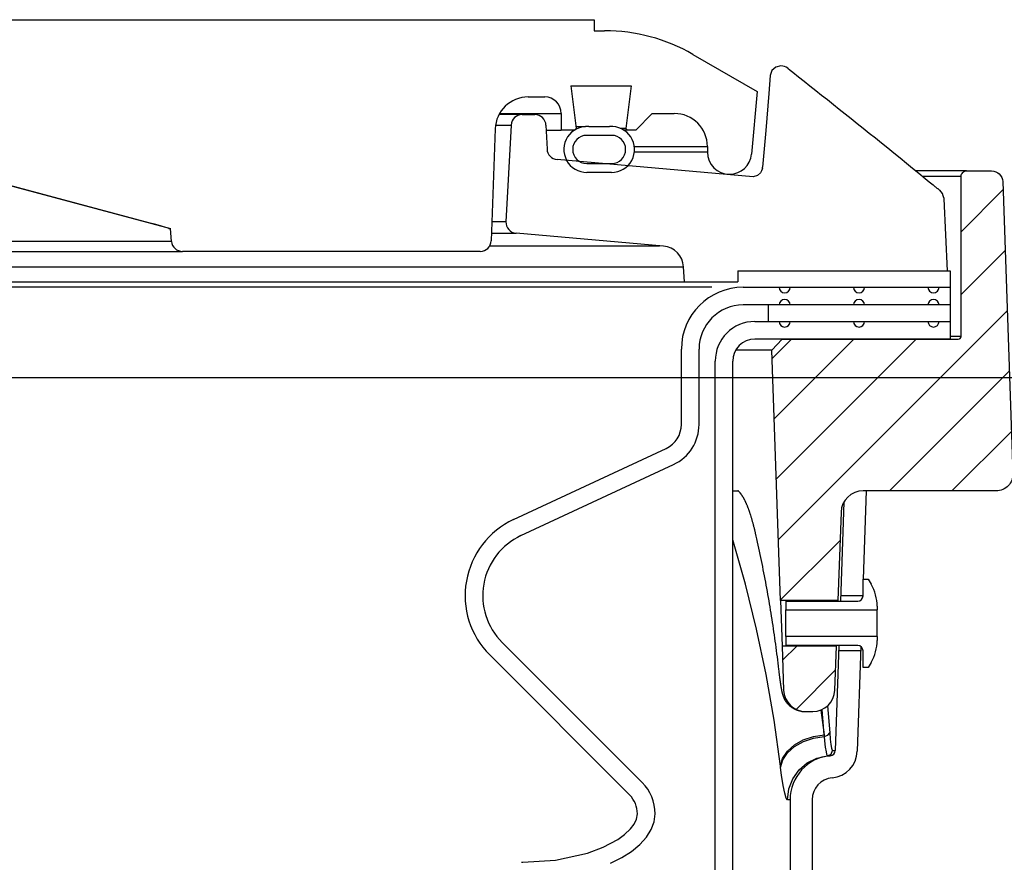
# Model space of a CAD drawing. Extents: x -169 to 7270, y -140 to 2984.
# Tile 373 of 656: x 1763.11 to 1768.69, y 981.27 to 986.04. Entities that reach past the tile are written whole.
import ezdxf

# ---------------------------------------------------------------- set-up
doc = ezdxf.new("R2010")
doc.units = 0
doc.header["$MEASUREMENT"] = 0
doc.layers.add('CONCRETE-HATCH', color=2, linetype='CONTINUOUS')
doc.layers.add('SPILL-BUCKET', color=1, linetype='CONTINUOUS')
doc.layers.add('FREEZE-LINES', color=8, linetype='CONTINUOUS', plot=False)
pattern_1 = [(45, (6480.02723, -316.10631), (-0.176776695, 0.176776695), [])]

msp = doc.modelspace()

# ---------------------------------------------------------------- hatches: boundary and pattern name
at = {"layer": 'CONCRETE-HATCH'}
h = msp.add_hatch(dxfattribs=at)
h.set_pattern_fill('AR-CONC', color=256, scale=2.67, style=0)
h.set_pattern_definition([(50, (224.257, 981.518), (19.15085, -1.67548), [2.0025, -22.0275]), (355, (224.257, 981.518), (-3.70466, 20.08353), [1.602, -17.622]), (100.4514, (225.853, 981.378), (15.4462, 18.40804), [1.70186, -18.7205]), (46.1842, (224.257, 986.858), (28.49534, -4.41936), [3.00375, -33.04125]), (96.6356, (226.632, 986.49), (24.9555, 26.00895), [2.5528, -28.08074]), (351.1842, (224.257, 986.858), (24.9555, 26.00897), [2.403, -26.433]), (21, (226.927, 985.523), (15.93742, -10.74992), [2.0025, -22.0275]), (326, (226.927, 985.523), (6.49652, 19.3615), [1.602, -17.622]), (71.4514, (228.255, 984.627), (22.43394, 8.61156), [1.70186, -18.7205]), (37.5, (224.257, 981.518), (0.324668, 8.888266), [0, -17.4084, 0, -17.889, 0, -17.68875]), (7.5, (224.257, 981.518), (7.023957, 10.53079), [0, -10.1994, 0, -17.0079, 0, -6.74175]), (327.5, (218.303, 981.518), (14.25306, -0.602215), [0, -6.675, 0, -20.826, 0, -27.6345]), (317.5, (215.633, 981.518), (15.57107, 2.6728), [0, -8.6775, 0, -13.8306, 0, -19.6245])])
h.paths.add_polyline_path([(1767.47806, 983.80117), (1772.37075, 984.45283), (1772.37075, 985.22638), (1776.31404, 984.73347), (1785.68352, 984.73347), (1785.89145, 983.95668), (1786.27734, 983.95668), (1786.32218, 983.9299), (1786.34868, 983.87999), (1786.34868, 978.29597), (1767.47806, 978.29597), (1767.47806, 980.19593)])
at = {"layer": 'SPILL-BUCKET'}
h = msp.add_hatch(dxfattribs=at)
h.set_pattern_fill('ANSI31', scale=2, style=0)
h.set_pattern_definition(pattern_1)
edge = h.paths.add_edge_path()
edge.add_line((1767.42214, 982.75407), (1767.37267, 984.17052))
edge.add_line((1767.37267, 984.17052), (1767.43088, 984.23294))
edge.add_line((1767.43088, 984.23294), (1768.42899, 984.23294))
edge.add_arc((1768.4293, 984.24824), 0.01531, 268.81278, 358.81278)
edge.add_line((1768.44461, 984.24793), (1768.44461, 985.15416))
edge.add_arc((1768.47586, 985.15416), 0.03125, 450, 540, ccw=False)
edge.add_line((1768.47586, 985.18541), (1768.61768, 985.18541))
edge.add_arc((1768.61768, 985.12291), 0.0625, 361.99998, 450, ccw=False)
edge.add_line((1768.68014, 985.12509), (1768.7379, 983.47117))
edge.add_arc((1768.6442, 983.4679), 0.09375, 270, 361.99998, ccw=False)
edge.add_line((1768.6442, 983.37415), (1767.88973, 983.37415))
edge.add_arc((1767.88977, 983.24919), 0.12496, 450.01892, 538.01888)
edge.add_line((1767.76489, 983.25351), (1767.74745, 982.75407))
edge.add_line((1767.74745, 982.75407), (1767.42214, 982.75407))
h = msp.add_hatch(dxfattribs=at)
h.set_pattern_fill('ANSI31', scale=2, style=0)
h.set_pattern_definition(pattern_1)
edge = h.paths.add_edge_path()
edge.add_line((1767.73841, 982.49525), (1767.43118, 982.49525))
edge.add_line((1767.43118, 982.49525), (1767.4399, 982.24556))
edge.add_arc((1767.56478, 982.24996), 0.12496, 182.01878, 270.01848)
edge.add_line((1767.56482, 982.125), (1767.60485, 982.125))
edge.add_arc((1767.60481, 982.24996), 0.12496, 270.01895, 358.01897)
edge.add_line((1767.72969, 982.24564), (1767.73841, 982.49525))

# ---------------------------------------------------------------- linework, layer by layer
at = {"layer": 'FREEZE-LINES', "linetype": 'Continuous'}
msp.add_line((1931.90631, 984.01471), (1465.74807, 984.01471), dxfattribs=at)
at = {"layer": 'SPILL-BUCKET', "linetype": 'Continuous'}
for p, q in [((1762.18327, 986.04108), (1766.36791, 986.04108)), ((1766.36791, 986.04108), (1766.36791, 985.97862)), ((1766.36791, 985.97862), (1766.4264, 985.97862)), ((1766.92606, 985.84474), (1767.28915, 985.63511)), ((1766.2353, 985.66634), (1766.57646, 985.66634)), ((1766.2353, 985.66634), (1766.26488, 985.42541)), ((1766.57646, 985.66634), (1766.54688, 985.42541)), ((1765.99385, 985.60388), (1766.08685, 985.60388)), ((1767.28915, 985.63511), (1767.25815, 985.28071)), ((1765.83158, 985.51019), (1766.11593, 985.51019)), ((1766.11593, 985.51019), (1766.15179, 985.51019)), ((1766.15179, 985.51019), (1766.17334, 985.51019)), ((1766.17334, 985.51019), (1766.18053, 985.51019)), ((1766.18053, 985.51019), (1766.18053, 985.41651)), ((1766.69581, 985.51019), (1766.60212, 985.41651)), ((1766.69581, 985.51019), (1766.82072, 985.51019)), ((1766.26488, 985.42541), (1766.25598, 985.41651)), ((1766.2635, 985.43649), (1766.29788, 985.43649)), ((1766.29788, 985.43649), (1766.31854, 985.43649)), ((1766.33608, 985.43606), (1766.45469, 985.43606)), ((1766.5396, 985.42541), (1766.51779, 985.42541)), ((1766.54688, 985.42541), (1766.5396, 985.42541)), ((1766.55578, 985.41651), (1766.54688, 985.42541)), ((1765.80659, 985.42305), (1765.78447, 984.78975)), ((1766.09541, 985.41651), (1766.14265, 985.41651)), ((1766.14265, 985.41651), (1766.17105, 985.41651)), ((1766.17105, 985.41651), (1766.18053, 985.41651)), ((1766.25598, 985.41651), (1766.18053, 985.41651)), ((1766.46534, 985.38653), (1766.32543, 985.38653)), ((1766.60212, 985.41651), (1766.53458, 985.41651)), ((1767.00809, 985.32282), (1767.00809, 985.29159)), ((1762.35502, 985.29159), (1763.96754, 984.85952)), ((1763.15604, 985.07595), (1762.46627, 985.26012)), ((1766.32543, 985.22664), (1766.46534, 985.22664)), ((1766.46534, 985.17667), (1766.32543, 985.17667)), ((1763.84574, 984.89151), (1763.15604, 985.07595)), ((1763.88433, 984.88112), (1763.84574, 984.89151)), ((1763.91675, 984.87225), (1763.88433, 984.88112)), ((1763.94121, 984.86537), (1763.91675, 984.87225)), ((1763.95575, 984.861), (1763.94121, 984.86537)), ((1763.95901, 984.85952), (1763.95575, 984.861)), ((1763.95898, 984.85979), (1763.95901, 984.85952)), ((1763.95901, 984.85952), (1763.9654, 984.85952)), ((1763.9654, 984.85952), (1763.96754, 984.85952)), ((1763.97393, 984.78649), (1763.96754, 984.85952)), ((1763.1604, 984.78649), (1763.02569, 984.78649)), ((1763.28602, 984.78649), (1763.1604, 984.78649)), ((1763.40213, 984.78649), (1763.28602, 984.78649)), ((1763.50836, 984.78649), (1763.40213, 984.78649)), ((1763.60436, 984.78649), (1763.50836, 984.78649)), ((1763.68982, 984.78649), (1763.60436, 984.78649)), ((1763.76445, 984.78649), (1763.68982, 984.78649)), ((1763.82802, 984.78649), (1763.76445, 984.78649)), ((1763.88032, 984.78649), (1763.82802, 984.78649)), ((1763.92117, 984.78649), (1763.88032, 984.78649)), ((1763.95045, 984.78649), (1763.92117, 984.78649)), ((1763.96805, 984.78649), (1763.95045, 984.78649)), ((1763.97393, 984.78649), (1763.96805, 984.78649)), ((1763.07153, 984.72948), (1763.20857, 984.72948)), ((1763.20857, 984.72948), (1763.33636, 984.72948)), ((1763.33636, 984.72948), (1763.45448, 984.72948)), ((1763.45448, 984.72948), (1763.56254, 984.72948)), ((1763.56254, 984.72948), (1763.6602, 984.72948)), ((1763.6602, 984.72948), (1763.74713, 984.72948)), ((1763.74713, 984.72948), (1763.82306, 984.72948)), ((1763.82306, 984.72948), (1763.88772, 984.72948)), ((1763.88772, 984.72948), (1763.94092, 984.72948)), ((1763.94092, 984.72948), (1763.98248, 984.72948)), ((1763.98248, 984.72948), (1764.01226, 984.72948)), ((1764.01226, 984.72948), (1764.03017, 984.72948)), ((1764.03017, 984.72948), (1764.03615, 984.72948)), ((1765.72205, 984.72948), (1764.03615, 984.72948))]:
    msp.add_line(p, q, dxfattribs=at)
at = {"layer": 'SPILL-BUCKET', "color": 1, "linetype": 'Continuous'}
for p, q in [((1767.39575, 985.77237), (1767.37361, 985.75301)), ((1767.42425, 985.77935), (1767.39575, 985.77237)), ((1767.46274, 985.76606), (1767.47698, 985.75492)), ((1767.36278, 985.72558), (1767.35589, 985.62313)), ((1767.37361, 985.75301), (1767.36278, 985.72558)), ((1767.47698, 985.75492), (1767.49121, 985.74378)), ((1767.49121, 985.74378), (1767.52375, 985.71823)), ((1767.52375, 985.71823), (1767.55626, 985.69266)), ((1767.55626, 985.69266), (1767.58908, 985.6668)), ((1767.58908, 985.6668), (1767.62188, 985.64091)), ((1767.35589, 985.62313), (1767.33968, 985.41442)), ((1767.62188, 985.64091), (1767.65499, 985.61471)), ((1767.65499, 985.61471), (1767.68808, 985.58849)), ((1767.68808, 985.58849), (1767.7215, 985.56194)), ((1767.7215, 985.56194), (1767.7549, 985.53538)), ((1765.95875, 985.50395), (1765.95055, 985.50395)), ((1765.95875, 985.50395), (1766.03176, 985.50395)), ((1767.7549, 985.53538), (1767.78864, 985.50848)), ((1767.78864, 985.50848), (1767.82236, 985.48156)), ((1767.82236, 985.48156), (1767.85644, 985.45429)), ((1765.89637, 985.44476), (1765.86772, 984.89796)), ((1766.09416, 985.44421), (1766.10007, 985.30884)), ((1767.85644, 985.45429), (1767.8905, 985.42699)), ((1767.8905, 985.42699), (1767.92494, 985.39934)), ((1767.33968, 985.41442), (1767.32054, 985.20585)), ((1767.92494, 985.39934), (1767.95935, 985.37166)), ((1767.95935, 985.37166), (1767.99431, 985.34349)), ((1767.99431, 985.34349), (1768.02923, 985.3153)), ((1768.02923, 985.3153), (1768.06442, 985.28684)), ((1768.06442, 985.28684), (1768.09958, 985.25835)), ((1768.09958, 985.25835), (1768.13503, 985.22958)), ((1767.26752, 985.15219), (1766.15703, 985.24934)), ((1768.13503, 985.22958), (1768.17044, 985.20079)), ((1767.29152, 985.15909), (1767.26762, 985.15222)), ((1767.30922, 985.17472), (1767.29152, 985.15909)), ((1767.31528, 985.18479), (1767.30922, 985.17472)), ((1767.31889, 985.19502), (1767.31528, 985.18479)), ((1767.31998, 985.20044), (1767.31889, 985.19502)), ((1768.17044, 985.20079), (1768.20615, 985.17171)), ((1768.20615, 985.17171), (1768.24182, 985.14261)), ((1768.24182, 985.14261), (1768.26447, 985.12409)), ((1768.26447, 985.12409), (1768.28711, 985.10555)), ((1768.28711, 985.10555), (1768.28821, 985.10465)), ((1768.28821, 985.10465), (1768.28931, 985.10375)), ((1768.28931, 985.10375), (1768.29179, 985.10172)), ((1768.29179, 985.10172), (1768.29425, 985.09971)), ((1768.29425, 985.09971), (1768.29666, 985.09774)), ((1768.29666, 985.09774), (1768.29904, 985.0958)), ((1768.29904, 985.0958), (1768.30137, 985.0939)), ((1768.30137, 985.0939), (1768.30368, 985.09201)), ((1768.30368, 985.09201), (1768.30594, 985.09018)), ((1768.30594, 985.09018), (1768.30817, 985.08836)), ((1768.30817, 985.08836), (1768.31035, 985.08659)), ((1768.31035, 985.08659), (1768.31252, 985.08483)), ((1768.31252, 985.08483), (1768.31459, 985.08315)), ((1768.31459, 985.08315), (1768.31665, 985.08148)), ((1768.31665, 985.08148), (1768.31861, 985.07989)), ((1768.31861, 985.07989), (1768.32055, 985.07832)), ((1768.32055, 985.07832), (1768.322, 985.07715)), ((1768.322, 985.07715), (1768.32343, 985.07599)), ((1768.34644, 985.03256), (1768.34651, 985.03164)), ((1768.34651, 985.03164), (1768.34659, 985.03075)), ((1768.34659, 985.03075), (1768.3467, 985.02947)), ((1768.3467, 985.02947), (1768.3468, 985.02823)), ((1768.3468, 985.02823), (1768.34688, 985.02732)), ((1768.34688, 985.02732), (1768.36654, 984.62017)), ((1766.75939, 984.75944), (1765.92465, 984.83247)), ((1766.87764, 984.55771), (1766.87325, 984.64154)), ((1767.17985, 984.62017), (1767.17985, 984.55771)), ((1767.17985, 984.62017), (1768.38218, 984.62017)), ((1768.38218, 984.62017), (1768.38218, 984.23294)), ((1766.87764, 984.55771), (1767.17985, 984.55771)), ((1767.21063, 984.52649), (1768.38215, 984.52649)), ((1768.38215, 984.42655), (1767.21063, 984.42655)), ((1767.27728, 984.33287), (1768.38218, 984.33287)), ((1768.38218, 984.23294), (1767.27728, 984.23294)), ((1766.86087, 983.74985), (1766.86087, 984.17672)), ((1766.9608, 983.74985), (1766.9608, 984.17672)), ((1767.05244, 969.91046), (1767.05244, 984.10802)), ((1767.15237, 969.91046), (1767.15237, 984.10802)), ((1765.91041, 983.21154), (1766.77468, 983.61456)), ((1765.95264, 983.12097), (1766.81691, 983.52399)), ((1767.90798, 983.37415), (1767.89054, 982.87449)), ((1767.78076, 983.31031), (1767.7612, 982.74997)), ((1767.88937, 982.77995), (1767.88937, 982.87449)), ((1767.88937, 982.87449), (1767.91935, 982.87449)), ((1767.91935, 982.87449), (1767.93584, 982.84592)), ((1767.45217, 982.74997), (1767.45217, 982.70011)), ((1767.45217, 982.74997), (1767.85939, 982.74997)), ((1767.7472, 982.74936), (1767.74729, 982.75112)), ((1767.74729, 982.75112), (1767.74736, 982.75237)), ((1767.76227, 982.78068), (1767.76227, 982.7808)), ((1767.45217, 982.69437), (1767.45217, 982.70011)), ((1767.45217, 982.70011), (1767.96931, 982.70011)), ((1767.45217, 982.67801), (1767.45217, 982.69437)), ((1767.96931, 982.721), (1767.96931, 982.70011)), ((1767.96931, 982.69437), (1767.96931, 982.70011)), ((1767.96931, 982.67801), (1767.96931, 982.69437)), ((1767.45217, 982.65353), (1767.45217, 982.67801)), ((1767.45217, 982.62466), (1767.45217, 982.65353)), ((1767.96931, 982.65353), (1767.96931, 982.67801)), ((1767.96931, 982.62466), (1767.96931, 982.65353)), ((1767.45217, 982.59579), (1767.45217, 982.62466)), ((1767.45217, 982.57131), (1767.45217, 982.59579)), ((1767.96931, 982.59579), (1767.96931, 982.62466)), ((1767.96931, 982.57131), (1767.96931, 982.59579)), ((1767.45217, 982.55495), (1767.45217, 982.57131)), ((1767.45217, 982.54921), (1767.45217, 982.55495)), ((1767.96931, 982.54921), (1767.45217, 982.54921)), ((1767.45217, 982.54921), (1767.45217, 982.49935)), ((1767.96931, 982.55495), (1767.96931, 982.57131)), ((1767.96931, 982.54921), (1767.96931, 982.55495)), ((1767.96931, 982.54921), (1767.96931, 982.52831)), ((1766.63885, 981.72354), (1765.84603, 982.51635)), ((1767.85939, 982.49935), (1767.45217, 982.49935)), ((1767.75244, 982.49935), (1767.73169, 981.90506)), ((1767.73844, 982.49686), (1767.73847, 982.49861)), ((1767.73847, 982.49861), (1767.73849, 982.49974)), ((1767.87723, 982.49346), (1767.85653, 981.9007)), ((1766.56819, 981.65287), (1765.77537, 982.44569)), ((1767.88937, 982.37483), (1767.88937, 982.46937)), ((1767.91935, 982.37483), (1767.88937, 982.37483)), ((1767.93584, 982.4034), (1767.91935, 982.37483)), ((1767.47652, 981.62629), (1767.47652, 980.7736)), ((1767.60144, 981.62629), (1767.60144, 980.7736)), ((1766.60669, 981.51575), (1766.61209, 981.54688)), ((1766.70656, 981.50171), (1766.71202, 981.54688)), ((1766.57339, 981.46181), (1766.59269, 981.48721)), ((1766.59269, 981.48721), (1766.60669, 981.51575)), ((1766.69024, 981.4572), (1766.70656, 981.50171)), ((1766.50153, 981.40179), (1766.53954, 981.42934)), ((1766.53954, 981.42934), (1766.57339, 981.46181)), ((1766.62617, 981.37273), (1766.66332, 981.41399)), ((1766.66332, 981.41399), (1766.69024, 981.4572)), ((1766.32983, 981.32444), (1766.41818, 981.35725)), ((1766.41818, 981.35725), (1766.50153, 981.40179)), ((1766.57935, 981.334), (1766.62617, 981.37273)), ((1766.14864, 981.28432), (1766.32983, 981.32444)), ((1766.52353, 981.29838), (1766.57935, 981.334)), ((1765.95652, 981.27207), (1765.96253, 981.27207)), ((1765.96253, 981.27207), (1766.14864, 981.28432)), ((1766.45954, 981.26638), (1766.52353, 981.29838))]:
    msp.add_line(p, q, dxfattribs=at)
at = {"layer": 'SPILL-BUCKET', "color": 7, "linetype": 'Continuous'}
for p, q in [((1765.95875, 985.50395), (1765.82812, 985.50395)), ((1765.80871, 985.44476), (1765.89637, 985.44476)), ((1766.59431, 985.32282), (1767.00809, 985.32282)), ((1767.00809, 985.29159), (1766.59431, 985.29159)), ((1765.86772, 984.89796), (1765.78824, 984.89796)), ((1765.78595, 984.83247), (1765.92465, 984.83247)), ((1766.7376, 984.75944), (1765.77511, 984.75944)), ((1755.67504, 984.64154), (1766.87325, 984.64154)), ((1755.67713, 984.55771), (1766.87764, 984.55771)), ((1767.03358, 984.52649), (1755.67744, 984.52649)), ((1767.35161, 984.42655), (1767.35161, 984.33287)), ((1767.15235, 983.37415), (1767.16755, 983.37415)), ((1767.15246, 983.37415), (1767.18273, 983.37415)), ((1767.16755, 983.37415), (1767.18244, 983.37415)), ((1767.18093, 983.37514), (1767.18091, 983.37515)), ((1767.18099, 983.3751), (1767.18093, 983.37514)), ((1767.18109, 983.37505), (1767.18099, 983.3751)), ((1767.18121, 983.37498), (1767.18109, 983.37505)), ((1767.18133, 983.3749), (1767.18121, 983.37498)), ((1767.18148, 983.37482), (1767.18133, 983.3749)), ((1767.18165, 983.3747), (1767.18148, 983.37482)), ((1767.18185, 983.37457), (1767.18165, 983.3747)), ((1767.18213, 983.37438), (1767.18185, 983.37457)), ((1767.18244, 983.37416), (1767.18213, 983.37438)), ((1767.18278, 983.37391), (1767.18244, 983.37416)), ((1767.18314, 983.37363), (1767.18278, 983.37391)), ((1767.18353, 983.37333), (1767.18314, 983.37363)), ((1767.18394, 983.373), (1767.18353, 983.37333)), ((1767.18438, 983.37264), (1767.18394, 983.373)), ((1767.18484, 983.37224), (1767.18438, 983.37264)), ((1767.18533, 983.37182), (1767.18484, 983.37224)), ((1767.18584, 983.37136), (1767.18533, 983.37182)), ((1767.18637, 983.37087), (1767.18584, 983.37136)), ((1767.18693, 983.37035), (1767.18637, 983.37087)), ((1767.18751, 983.36979), (1767.18693, 983.37035)), ((1767.18811, 983.3692), (1767.18751, 983.36979)), ((1767.18873, 983.36857), (1767.18811, 983.3692)), ((1767.18937, 983.3679), (1767.18873, 983.36857)), ((1767.19003, 983.3672), (1767.18937, 983.3679)), ((1767.19071, 983.36646), (1767.19003, 983.3672)), ((1767.19141, 983.36569), (1767.19071, 983.36646)), ((1767.19213, 983.36487), (1767.19141, 983.36569)), ((1767.19286, 983.36402), (1767.19213, 983.36487)), ((1767.19362, 983.36313), (1767.19286, 983.36402)), ((1767.19439, 983.3622), (1767.19362, 983.36313)), ((1767.19518, 983.36122), (1767.19439, 983.3622)), ((1767.19598, 983.36021), (1767.19518, 983.36122)), ((1767.1968, 983.35916), (1767.19598, 983.36021)), ((1767.19764, 983.35806), (1767.1968, 983.35916)), ((1767.19849, 983.35692), (1767.19764, 983.35806)), ((1767.19936, 983.35574), (1767.19849, 983.35692)), ((1767.20024, 983.35452), (1767.19936, 983.35574)), ((1767.20112, 983.35327), (1767.20024, 983.35452)), ((1767.20202, 983.35198), (1767.20112, 983.35327)), ((1767.20292, 983.35066), (1767.20202, 983.35198)), ((1767.20383, 983.3493), (1767.20292, 983.35066)), ((1767.20476, 983.34788), (1767.20383, 983.3493)), ((1767.2057, 983.34642), (1767.20476, 983.34788)), ((1767.20667, 983.3449), (1767.2057, 983.34642)), ((1767.20765, 983.34333), (1767.20667, 983.3449)), ((1767.20864, 983.3417), (1767.20765, 983.34333)), ((1767.20964, 983.34004), (1767.20864, 983.3417)), ((1767.21066, 983.33831), (1767.20964, 983.34004)), ((1767.21169, 983.33654), (1767.21066, 983.33831)), ((1767.21273, 983.33472), (1767.21169, 983.33654)), ((1767.21378, 983.33285), (1767.21273, 983.33472)), ((1767.21484, 983.33093), (1767.21378, 983.33285)), ((1767.2159, 983.32897), (1767.21484, 983.33093)), ((1767.21693, 983.32705), (1767.2159, 983.32897)), ((1767.21795, 983.32508), (1767.21693, 983.32705)), ((1767.21903, 983.323), (1767.21795, 983.32508)), ((1767.22011, 983.32088), (1767.21903, 983.323)), ((1767.22119, 983.3187), (1767.22011, 983.32088)), ((1767.22228, 983.31649), (1767.22119, 983.3187)), ((1767.22337, 983.31423), (1767.22228, 983.31649)), ((1767.22446, 983.31193), (1767.22337, 983.31423)), ((1767.22556, 983.30958), (1767.22446, 983.31193)), ((1767.22666, 983.30719), (1767.22556, 983.30958)), ((1767.22777, 983.30476), (1767.22666, 983.30719)), ((1767.22887, 983.30228), (1767.22777, 983.30476)), ((1767.22998, 983.29975), (1767.22887, 983.30228)), ((1767.23109, 983.29719), (1767.22998, 983.29975)), ((1767.23221, 983.29458), (1767.23109, 983.29719)), ((1767.23332, 983.29192), (1767.23221, 983.29458)), ((1767.23443, 983.28924), (1767.23332, 983.29192)), ((1767.23553, 983.28652), (1767.23443, 983.28924)), ((1767.23667, 983.28369), (1767.23553, 983.28652)), ((1767.2378, 983.28082), (1767.23667, 983.28369)), ((1767.23894, 983.2779), (1767.2378, 983.28082)), ((1767.24007, 983.27495), (1767.23894, 983.2779)), ((1767.2412, 983.27195), (1767.24007, 983.27495)), ((1767.24233, 983.26891), (1767.2412, 983.27195)), ((1767.24346, 983.26583), (1767.24233, 983.26891)), ((1767.24459, 983.26271), (1767.24346, 983.26583)), ((1767.24571, 983.25955), (1767.24459, 983.26271)), ((1767.24683, 983.25635), (1767.24571, 983.25955)), ((1767.24795, 983.2531), (1767.24683, 983.25635)), ((1767.24907, 983.24982), (1767.24795, 983.2531)), ((1767.25019, 983.24649), (1767.24907, 983.24982)), ((1767.2513, 983.24312), (1767.25019, 983.24649)), ((1767.25241, 983.23971), (1767.2513, 983.24312)), ((1767.25352, 983.23626), (1767.25241, 983.23971)), ((1767.25573, 983.22924), (1767.25352, 983.23626)), ((1767.25684, 983.22566), (1767.25573, 983.22924)), ((1767.25793, 983.22205), (1767.25684, 983.22566)), ((1767.25903, 983.21838), (1767.25793, 983.22205)), ((1767.26012, 983.21469), (1767.25903, 983.21838)), ((1767.26121, 983.21094), (1767.26012, 983.21469)), ((1767.2623, 983.20716), (1767.26121, 983.21094)), ((1767.26338, 983.20333), (1767.2623, 983.20716)), ((1767.26446, 983.19946), (1767.26338, 983.20333)), ((1767.26554, 983.19555), (1767.26446, 983.19946)), ((1767.26662, 983.1916), (1767.26554, 983.19555)), ((1767.26769, 983.1876), (1767.26662, 983.1916)), ((1767.26876, 983.18357), (1767.26769, 983.1876)), ((1767.26983, 983.17945), (1767.26876, 983.18357)), ((1767.2709, 983.17529), (1767.26983, 983.17945)), ((1767.27194, 983.1712), (1767.2709, 983.17529)), ((1767.27298, 983.16707), (1767.27194, 983.1712)), ((1767.27402, 983.16286), (1767.27298, 983.16707)), ((1767.27505, 983.15861), (1767.27402, 983.16286)), ((1767.27609, 983.1543), (1767.27505, 983.15861)), ((1767.27713, 983.14994), (1767.27609, 983.1543)), ((1767.27808, 983.14587), (1767.27713, 983.14994)), ((1767.27903, 983.14176), (1767.27808, 983.14587)), ((1767.27983, 983.13829), (1767.27903, 983.14176)), ((1767.2238, 982.84603), (1767.15238, 983.09803)), ((1767.28063, 983.13482), (1767.27983, 983.13829)), ((1767.28437, 983.1184), (1767.28063, 983.13482)), ((1767.28807, 983.10197), (1767.28437, 983.1184)), ((1767.29194, 983.08461), (1767.28807, 983.10197)), ((1767.29576, 983.06725), (1767.29194, 983.08461)), ((1767.29954, 983.04986), (1767.29576, 983.06725)), ((1767.30328, 983.03248), (1767.29954, 983.04986)), ((1767.30698, 983.01507), (1767.30328, 983.03248)), ((1767.31063, 982.99766), (1767.30698, 983.01507)), ((1767.31424, 982.98023), (1767.31063, 982.99766)), ((1767.3178, 982.96279), (1767.31424, 982.98023)), ((1767.32132, 982.94534), (1767.3178, 982.96279)), ((1767.3248, 982.92788), (1767.32132, 982.94534)), ((1767.32824, 982.91041), (1767.3248, 982.92788)), ((1767.33163, 982.89293), (1767.32824, 982.91041)), ((1767.33498, 982.87544), (1767.33163, 982.89293)), ((1767.33828, 982.85794), (1767.33498, 982.87544)), ((1767.28649, 982.59155), (1767.2238, 982.84603)), ((1767.34155, 982.84042), (1767.33828, 982.85794)), ((1767.34476, 982.8229), (1767.34155, 982.84042)), ((1767.34794, 982.80536), (1767.34476, 982.8229)), ((1767.35107, 982.78783), (1767.34794, 982.80536)), ((1767.35415, 982.77027), (1767.35107, 982.78783)), ((1767.3572, 982.75271), (1767.35415, 982.77027)), ((1767.3602, 982.73514), (1767.3572, 982.75271)), ((1767.36315, 982.71756), (1767.3602, 982.73514)), ((1767.36606, 982.69996), (1767.36315, 982.71756)), ((1767.36893, 982.68237), (1767.36606, 982.69996)), ((1767.37175, 982.66476), (1767.36893, 982.68237)), ((1767.37453, 982.64714), (1767.37175, 982.66476)), ((1767.37727, 982.62951), (1767.37453, 982.64714)), ((1767.34035, 982.33492), (1767.28649, 982.59155)), ((1767.37996, 982.61188), (1767.37727, 982.62951)), ((1767.38261, 982.59424), (1767.37996, 982.61188)), ((1767.38521, 982.57659), (1767.38261, 982.59424)), ((1767.38777, 982.55893), (1767.38521, 982.57659)), ((1767.39028, 982.54126), (1767.38777, 982.55893)), ((1767.39275, 982.52359), (1767.39028, 982.54126)), ((1767.39518, 982.50591), (1767.39275, 982.52359)), ((1767.39756, 982.48821), (1767.39518, 982.50591)), ((1767.3999, 982.47052), (1767.39756, 982.48821)), ((1767.40219, 982.45281), (1767.3999, 982.47052)), ((1767.40444, 982.4351), (1767.40219, 982.45281)), ((1767.40665, 982.41738), (1767.40444, 982.4351)), ((1767.40881, 982.39966), (1767.40665, 982.41738)), ((1767.41093, 982.38192), (1767.40881, 982.39966)), ((1767.413, 982.36419), (1767.41093, 982.38192)), ((1767.41406, 982.35493), (1767.413, 982.36419)), ((1767.38534, 982.07645), (1767.34035, 982.33492)), ((1767.41511, 982.34567), (1767.41406, 982.35493)), ((1767.41514, 982.34538), (1767.41511, 982.34568)), ((1767.41518, 982.34508), (1767.41514, 982.34538)), ((1767.41552, 982.34201), (1767.41518, 982.34508)), ((1767.41587, 982.339), (1767.41552, 982.34201)), ((1767.41623, 982.33594), (1767.41587, 982.339)), ((1767.41659, 982.3329), (1767.41623, 982.33594)), ((1767.41694, 982.32991), (1767.41659, 982.3329)), ((1767.4173, 982.32694), (1767.41694, 982.32991)), ((1767.41766, 982.32401), (1767.4173, 982.32694)), ((1767.41802, 982.32111), (1767.41766, 982.32401)), ((1767.41838, 982.31824), (1767.41802, 982.32111)), ((1767.41874, 982.3154), (1767.41838, 982.31824)), ((1767.4191, 982.31259), (1767.41874, 982.3154)), ((1767.41946, 982.30982), (1767.4191, 982.31259)), ((1767.41982, 982.30706), (1767.41946, 982.30982)), ((1767.42018, 982.30435), (1767.41982, 982.30706)), ((1767.42054, 982.30165), (1767.42018, 982.30435)), ((1767.4209, 982.29899), (1767.42054, 982.30165)), ((1767.42127, 982.29635), (1767.4209, 982.29899)), ((1767.42163, 982.29375), (1767.42127, 982.29635)), ((1767.422, 982.29117), (1767.42163, 982.29375)), ((1767.42237, 982.28863), (1767.422, 982.29117)), ((1767.42274, 982.28608), (1767.42237, 982.28863)), ((1767.42311, 982.28357), (1767.42274, 982.28608)), ((1767.42349, 982.28105), (1767.42311, 982.28357)), ((1767.42387, 982.27856), (1767.42349, 982.28105)), ((1767.42426, 982.27606), (1767.42387, 982.27856)), ((1767.42464, 982.27359), (1767.42426, 982.27606)), ((1767.42504, 982.27109), (1767.42464, 982.27359)), ((1767.42544, 982.26863), (1767.42504, 982.27109)), ((1767.42586, 982.26611), (1767.42544, 982.26863)), ((1767.42628, 982.26363), (1767.42586, 982.26611)), ((1767.42669, 982.26121), (1767.42628, 982.26363)), ((1767.42711, 982.25883), (1767.42669, 982.26121)), ((1767.42751, 982.25659), (1767.42711, 982.25883)), ((1767.42792, 982.25439), (1767.42751, 982.25659)), ((1767.42837, 982.25197), (1767.42792, 982.25439)), ((1767.42882, 982.24959), (1767.42837, 982.25197)), ((1767.42932, 982.24704), (1767.42882, 982.24959)), ((1767.42983, 982.24451), (1767.42932, 982.24704)), ((1767.43047, 982.24149), (1767.42983, 982.24451)), ((1767.43112, 982.2385), (1767.43047, 982.24149)), ((1767.43167, 982.23605), (1767.43112, 982.2385)), ((1767.43224, 982.2336), (1767.43167, 982.23605)), ((1767.43272, 982.23164), (1767.43224, 982.2336)), ((1767.43321, 982.22966), (1767.43272, 982.23164)), ((1767.4336, 982.22816), (1767.43321, 982.22966)), ((1767.434, 982.22665), (1767.4336, 982.22816)), ((1767.43439, 982.2252), (1767.434, 982.22665)), ((1767.4348, 982.22371), (1767.43439, 982.2252)), ((1767.43519, 982.22237), (1767.4348, 982.22371)), ((1767.43559, 982.221), (1767.43519, 982.22237)), ((1767.43597, 982.21974), (1767.43559, 982.221)), ((1767.43637, 982.21845), (1767.43597, 982.21974)), ((1767.43675, 982.21725), (1767.43637, 982.21845)), ((1767.43715, 982.21601), (1767.43675, 982.21725)), ((1767.43754, 982.21484), (1767.43715, 982.21601)), ((1767.43795, 982.21365), (1767.43754, 982.21484)), ((1767.43835, 982.2125), (1767.43795, 982.21365)), ((1767.43878, 982.21133), (1767.43835, 982.2125)), ((1767.43919, 982.21019), (1767.43878, 982.21133)), ((1767.43963, 982.20903), (1767.43919, 982.21019)), ((1767.44007, 982.20789), (1767.43963, 982.20903)), ((1767.44053, 982.20673), (1767.44007, 982.20789)), ((1767.44099, 982.20559), (1767.44053, 982.20673)), ((1767.44147, 982.20442), (1767.44099, 982.20559)), ((1767.44196, 982.20327), (1767.44147, 982.20442)), ((1767.44247, 982.20209), (1767.44196, 982.20327)), ((1767.443, 982.20091), (1767.44247, 982.20209)), ((1767.44354, 982.19972), (1767.443, 982.20091)), ((1767.4441, 982.19852), (1767.44354, 982.19972)), ((1767.44469, 982.1973), (1767.4441, 982.19852)), ((1767.44529, 982.19607), (1767.44469, 982.1973)), ((1767.44592, 982.19482), (1767.44529, 982.19607)), ((1767.44657, 982.19357), (1767.44592, 982.19482)), ((1767.44725, 982.19229), (1767.44657, 982.19357)), ((1767.44795, 982.191), (1767.44725, 982.19229)), ((1767.44868, 982.1897), (1767.44795, 982.191)), ((1767.44944, 982.18836), (1767.44868, 982.1897)), ((1767.45023, 982.18703), (1767.44944, 982.18836)), ((1767.45106, 982.18566), (1767.45023, 982.18703)), ((1767.45191, 982.18429), (1767.45106, 982.18566)), ((1767.45281, 982.18289), (1767.45191, 982.18429)), ((1767.45373, 982.18149), (1767.45281, 982.18289)), ((1767.4547, 982.18006), (1767.45373, 982.18149)), ((1767.45569, 982.17863), (1767.4547, 982.18006)), ((1767.45674, 982.17717), (1767.45569, 982.17863)), ((1767.45781, 982.17572), (1767.45674, 982.17717)), ((1767.45894, 982.17424), (1767.45781, 982.17572)), ((1767.46009, 982.17277), (1767.45894, 982.17424)), ((1767.4613, 982.17128), (1767.46009, 982.17277)), ((1767.46253, 982.1698), (1767.4613, 982.17128)), ((1767.46381, 982.1683), (1767.46253, 982.1698)), ((1767.46513, 982.16682), (1767.46381, 982.1683)), ((1767.46649, 982.16533), (1767.46513, 982.16682)), ((1767.46788, 982.16386), (1767.46649, 982.16533)), ((1767.46932, 982.16238), (1767.46788, 982.16386)), ((1767.47079, 982.16092), (1767.46932, 982.16238)), ((1767.4723, 982.15947), (1767.47079, 982.16092)), ((1767.47384, 982.15803), (1767.4723, 982.15947)), ((1767.47542, 982.15661), (1767.47384, 982.15803)), ((1767.47704, 982.15521), (1767.47542, 982.15661)), ((1767.47869, 982.15382), (1767.47704, 982.15521)), ((1767.48037, 982.15246), (1767.47869, 982.15382)), ((1767.48208, 982.15112), (1767.48037, 982.15246)), ((1767.48383, 982.1498), (1767.48208, 982.15112)), ((1767.48562, 982.14849), (1767.48383, 982.1498)), ((1767.48745, 982.14721), (1767.48562, 982.14849)), ((1767.48929, 982.14597), (1767.48745, 982.14721)), ((1767.49116, 982.14475), (1767.48929, 982.14597)), ((1767.49305, 982.14356), (1767.49116, 982.14475)), ((1767.49497, 982.14241), (1767.49305, 982.14356)), ((1767.49692, 982.14129), (1767.49497, 982.14241)), ((1767.49889, 982.14019), (1767.49692, 982.14129)), ((1767.50089, 982.13913), (1767.49889, 982.14019)), ((1767.50291, 982.13811), (1767.50089, 982.13913)), ((1767.50496, 982.13712), (1767.50291, 982.13811)), ((1767.50702, 982.13616), (1767.50496, 982.13712)), ((1767.50911, 982.13524), (1767.50702, 982.13616)), ((1767.66927, 981.99315), (1767.65876, 982.13723)), ((1767.68897, 982.15832), (1767.70086, 982.00568)), ((1767.51121, 982.13436), (1767.50911, 982.13524)), ((1767.51334, 982.13351), (1767.51121, 982.13436)), ((1767.51549, 982.1327), (1767.51334, 982.13351)), ((1767.51766, 982.13192), (1767.51549, 982.1327)), ((1767.51984, 982.13119), (1767.51766, 982.13192)), ((1767.52204, 982.1305), (1767.51984, 982.13119)), ((1767.52426, 982.12984), (1767.52204, 982.1305)), ((1767.52649, 982.12922), (1767.52426, 982.12984)), ((1767.52874, 982.12865), (1767.52649, 982.12922)), ((1767.531, 982.12811), (1767.52874, 982.12865)), ((1767.53327, 982.12762), (1767.531, 982.12811)), ((1767.53691, 982.12692), (1767.53327, 982.12762)), ((1767.55878, 982.125), (1767.56324, 982.125)), ((1767.65029, 982.13357), (1767.66927, 981.99315)), ((1767.42138, 981.81649), (1767.38534, 982.07645)), ((1767.55122, 981.96461), (1767.60839, 981.98397)), ((1767.55193, 981.95609), (1767.60903, 981.97547)), ((1767.60839, 981.98397), (1767.66927, 981.99315)), ((1767.60903, 981.97547), (1767.66985, 981.98469)), ((1767.66927, 981.99315), (1767.66985, 981.98469)), ((1767.66985, 981.98469), (1767.69083, 981.99111)), ((1767.66985, 981.98469), (1767.67192, 981.95943)), ((1767.69083, 981.99111), (1767.70086, 982.00568)), ((1767.70086, 982.00568), (1767.70368, 981.96877)), ((1767.70368, 981.96877), (1767.70707, 981.93892)), ((1767.46142, 981.90062), (1767.50121, 981.93625)), ((1767.4623, 981.89212), (1767.50201, 981.92774)), ((1767.50121, 981.93625), (1767.55122, 981.96461)), ((1767.50201, 981.92774), (1767.55193, 981.95609)), ((1767.67192, 981.95943), (1767.67575, 981.92417)), ((1767.67575, 981.92417), (1767.68, 981.89732)), ((1767.70707, 981.93892), (1767.71066, 981.91857)), ((1767.71066, 981.91857), (1767.71446, 981.90715)), ((1767.42138, 981.81649), (1767.43426, 981.85987)), ((1767.43426, 981.85987), (1767.46142, 981.90062)), ((1767.43521, 981.8514), (1767.4623, 981.89212)), ((1767.57388, 981.83456), (1767.62875, 981.86193)), ((1767.62875, 981.86193), (1767.68862, 981.87506)), ((1767.68, 981.89732), (1767.68347, 981.88323)), ((1767.68347, 981.88323), (1767.68694, 981.87596)), ((1767.68694, 981.87596), (1767.68862, 981.87506)), ((1767.68862, 981.87506), (1767.70841, 981.88471)), ((1767.68862, 981.87506), (1767.69967, 981.87506)), ((1767.69967, 981.87506), (1767.70336, 981.87506)), ((1767.70841, 981.88471), (1767.7169, 981.90506)), ((1767.71446, 981.90715), (1767.71568, 981.90559)), ((1767.71568, 981.90559), (1767.7169, 981.90506)), ((1767.7169, 981.90506), (1767.72799, 981.90506)), ((1767.72799, 981.90506), (1767.73169, 981.90506)), ((1767.42239, 981.80804), (1767.42138, 981.81649)), ((1767.42239, 981.80804), (1767.43521, 981.8514)), ((1767.42782, 981.76608), (1767.42239, 981.80804)), ((1767.52733, 981.79462), (1767.57388, 981.83456)), ((1767.43729, 981.70622), (1767.42782, 981.76608)), ((1767.49192, 981.7445), (1767.52733, 981.79462)), ((1767.44631, 981.66311), (1767.43729, 981.70622)), ((1767.46977, 981.68723), (1767.49192, 981.7445)), ((1767.45499, 981.63534), (1767.44631, 981.66311)), ((1767.4622, 981.62629), (1767.45499, 981.63534)), ((1767.46224, 981.62629), (1767.46977, 981.68723)), ((1767.46224, 981.62629), (1767.4622, 981.62629)), ((1767.47295, 981.62629), (1767.46224, 981.62629)), ((1767.47652, 981.62629), (1767.47295, 981.62629))]:
    msp.add_line(p, q, dxfattribs=at)
at = {"layer": 'SPILL-BUCKET', "color": 1}
msp.add_line((1767.31998, 985.20044), (1767.32054, 985.20585), dxfattribs=at)
at = {"layer": 'SPILL-BUCKET', "color": 7}
for p, q in [((1768.47586, 985.18541), (1768.18933, 985.18541)), ((1768.44461, 985.15416), (1768.22766, 985.15416)), ((1768.44461, 984.24793), (1768.38218, 984.24793)), ((1767.37267, 984.17052), (1767.16913, 984.17052)), ((1767.88937, 982.7808), (1767.76227, 982.7808)), ((1767.87636, 982.46852), (1767.75137, 982.46852))]:
    msp.add_line(p, q, dxfattribs=at)
at = {"layer": 'SPILL-BUCKET', "color": 2, "linetype": 'Continuous'}
msp.add_line((1767.42214, 982.75407), (1767.43118, 982.49525), dxfattribs=at)
for points in [[(1767.42214, 982.75407), (1767.37267, 984.17052), (1767.43088, 984.23294), (1768.42899, 984.23294, 0.4142136), (1768.44461, 984.24793), (1768.44461, 985.15416, -0.4142136), (1768.47586, 985.18541), (1768.61768, 985.18541, -0.4040263), (1768.68014, 985.12509), (1768.7379, 983.47117, -0.4244747), (1768.6442, 983.37415), (1767.88973, 983.37415, 0.404026), (1767.76489, 983.25351), (1767.74745, 982.75407), (1767.42214, 982.75407)], [(1767.73841, 982.49525), (1767.43118, 982.49525), (1767.4399, 982.24556, 0.4040247), (1767.56482, 982.125), (1767.60485, 982.125, 0.4040263), (1767.72969, 982.24564), (1767.73841, 982.49525)]]:
    msp.add_lwpolyline(points, format="xyb", dxfattribs=at)
at = {"layer": 'SPILL-BUCKET', "color": 7}
msp.add_lwpolyline([(1767.53691, 982.12692), (1767.54239, 982.12604), (1767.54893, 982.12525), (1767.55878, 982.125)], dxfattribs=at)
at = {"layer": 'SPILL-BUCKET', "linetype": 'Continuous'}
for centre, radius, start, end in [((1766.4264, 984.97931), 0.99932, 60, 90), ((1765.99385, 985.41651), 0.18737, 90, 178), ((1766.08685, 985.51019), 0.09369, 0, 90), ((1766.82072, 985.32282), 0.18737, 0, 90), ((1766.32543, 985.30658), 0.12991, 85.29948, 270), ((1766.46534, 985.30658), 0.12991, 270, 94.70052), ((1766.32543, 985.30658), 0.07995, 90, 270), ((1766.46534, 985.30658), 0.07995, 270, 90), ((1767.13301, 985.29159), 0.12491, 180, 270), ((1767.13371, 985.29159), 0.12491, 270, 355), ((1764.03615, 984.79193), 0.06246, 185, 270), ((1765.72205, 984.79193), 0.06246, 270, 358)]:
    msp.add_arc(centre, radius, start, end, dxfattribs=at)
at = {"layer": 'SPILL-BUCKET', "color": 1, "linetype": 'Continuous'}
for centre, radius, start, end in [((1767.42425, 985.71689), 0.06246, 51.94462, 90), ((1765.95875, 985.44149), 0.06246, 90, 177), ((1766.03176, 985.44149), 0.06246, 2.5, 90), ((1766.16247, 985.31156), 0.06246, 182.5, 265), ((1768.28419, 985.0274), 0.06246, 4.71704, 51.07081), ((1765.93009, 984.89469), 0.06246, 177, 265), ((1766.7485, 984.635), 0.12491, 3, 85), ((1767.21063, 984.17672), 0.34976, 90, 180), ((1767.21063, 984.17672), 0.24983, 90, 180), ((1767.27728, 984.10802), 0.22485, 90, 180), ((1767.27728, 984.10802), 0.12491, 90, 180), ((1766.7116, 983.74985), 0.14927, 295, 0), ((1766.7116, 983.74985), 0.24921, 295, 0), ((1766.11101, 982.78134), 0.47468, 115, 225), ((1766.11101, 982.78134), 0.37474, 115, 225), ((1767.71948, 982.721), 0.24983, 0, 30), ((1767.85939, 982.77995), 0.02998, 270, 0), ((1767.71948, 982.52831), 0.24983, 330, 0), ((1767.85939, 982.46937), 0.02998, 0, 90), ((1767.72635, 981.62629), 0.24983, 95.28151, 180), ((1767.70048, 981.90615), 0.03123, 275.28151, 358), ((1767.70048, 981.90615), 0.15614, 275.28151, 358), ((1767.72635, 981.62629), 0.12491, 95.28151, 180), ((1766.46219, 981.54688), 0.24983, 0, 45), ((1766.46219, 981.54688), 0.1499, 0, 45)]:
    msp.add_arc(centre, radius, start, end, dxfattribs=at)
at = {"layer": 'SPILL-BUCKET', "color": 7, "linetype": 'Continuous'}
for centre, start, end in [((1767.44529, 984.52649), 180, 0), ((1767.86688, 984.52649), 180, 0), ((1768.28847, 984.52649), 180, 0), ((1767.44529, 984.42655), 0, 180), ((1767.86688, 984.42655), 0, 180), ((1768.28847, 984.42655), 0, 180), ((1767.44529, 984.33287), 180, 0), ((1767.86688, 984.33287), 180, 0), ((1768.28847, 984.33287), 180, 0)]:
    msp.add_arc(centre, 0.03123, start, end, dxfattribs=at)

doc.saveas('drawing.dxf')
